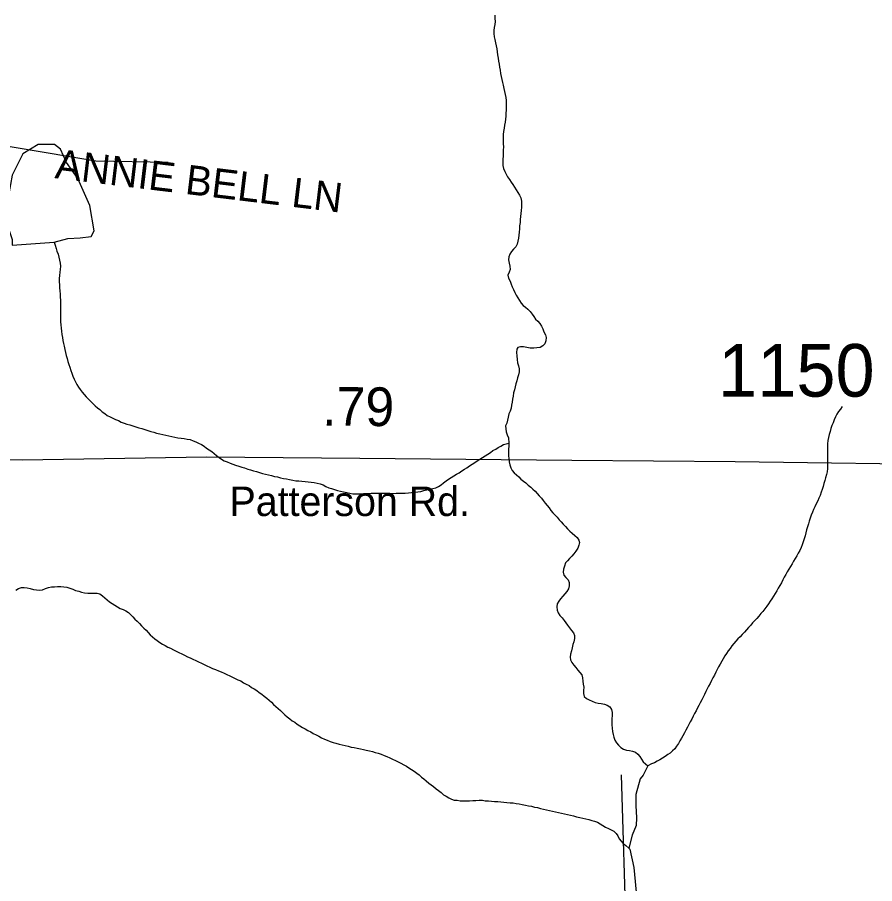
# Model space of a CAD drawing. Extents: x 1950930 to 2061844, y 904556 to 1017002.
# Drawn here: x 1996439 to 1999209, y 948137 to 950934 of the extents above; entities that cross this region are included whole.
import ezdxf

# ---------------------------------------------------------------- set-up
doc = ezdxf.new("R2010")
doc.units = 0
for name, color, linetype in [('Exist Hydrographic Creek Single Shore', 7, 'Continuous'), ('Exist Hydrographic Misc Water Feature', 7, 'Continuous'), ('Exist Road Non-System Type 51', 7, 'Continuous'), ('Exist Road Non-System Type 51 Label', 7, 'Continuous'), ('Exist Road Primary US Structure Standard Bridge CELL', 7, 'Continuous'), ('Exist Road Secondary Type 51 Attributed', 7, 'Continuous'), ('Exist Road Secondary Type 51 Label', 7, 'Continuous'), ('Exist Road Secondary Type 51 Number Label', 7, 'Continuous')]:
    doc.layers.add(name, color=color, linetype=linetype)

msp = doc.modelspace()

# ---------------------------------------------------------------- linework, layer by layer
at = {"layer": 'Exist Hydrographic Creek Single Shore'}
for points in [[(1997982.2, 950941.6), (1997982.4, 950931), (1997982.6, 950921.2), (1997981.8, 950911.2), (1997980.1, 950901.8), (1997978.9, 950891.8), (1997978.5, 950881.7), (1997979.9, 950871.7), (1997981.6, 950862.2), (1997984.2, 950852.4), (1997986.5, 950842.3), (1997988.1, 950832.4), (1997989.4, 950822.4), (1997990.8, 950812.9), (1997992.6, 950802.8), (1997993.9, 950792.9), (1997995.7, 950782.9), (1997997.4, 950773.3), (1997999.2, 950763.3), (1998000.8, 950753.3)], [(1998000.8, 950753.3), (1998002.7, 950743.7), (1998004.3, 950733.6), (1998006.6, 950724), (1998008.4, 950714.8), (1998011.1, 950704.6), (1998013.4, 950695), (1998015, 950685), (1998017.2, 950675.3), (1998018.1, 950665.4), (1998019.1, 950655.6), (1998019.1, 950645.4), (1998018.5, 950634.9), (1998017.7, 950624.9), (1998017, 950615.3), (1998016.2, 950605.3), (1998015, 950595.7), (1998013.4, 950585.8), (1998011.7, 950575.9), (1998009.9, 950565.2), (1998009.3, 950555.5), (1998008.8, 950545.5), (1998008.4, 950535.8), (1998008.8, 950526), (1998009.5, 950516.2), (1998009.3, 950505.6), (1998009.3, 950495.5), (1998008.6, 950485.8), (1998007.4, 950475.9), (1998007.4, 950465.3), (1998007.8, 950455.6), (1998010.1, 950446.2), (1998014, 950436.3), (1998018.9, 950427.5), (1998023.4, 950419.1), (1998028.9, 950411), (1998034.7, 950402.4), (1998040.4, 950394.2), (1998046, 950385.6), (1998051.3, 950377.4), (1998056.6, 950368.2), (1998061.5, 950360.1), (1998065.6, 950351), (1998067.7, 950340.9), (1998068.3, 950331.1), (1998067.9, 950321.4), (1998066.9, 950310.6), (1998066.3, 950301), (1998065.4, 950290.9), (1998064.2, 950281), (1998063.4, 950271.3), (1998062.2, 950261.4), (1998061.3, 950251.7), (1998060.9, 950240.9), (1998059.7, 950231.3), (1998058.1, 950221.4), (1998056, 950211.6), (1998054, 950201.7), (1998049.4, 950192.7), (1998042.7, 950185.6), (1998035.5, 950178.5), (1998030.2, 950169.2), (1998027.1, 950160.4), (1998026.3, 950150.8), (1998028.5, 950140.7), (1998030.6, 950131.1), (1998031, 950120), (1998028.7, 950111.4), (1998024.4, 950101.5), (1998026.3, 950092.3), (1998031, 950082.7), (1998034.7, 950073.1), (1998038.2, 950064.1), (1998042.3, 950055), (1998046.8, 950046.2), (1998051.1, 950037), (1998056, 950028.6), (1998061.3, 950019.6), (1998066.7, 950011.1), (1998073.2, 950003.6), (1998081.2, 949997.9), (1998089, 949991.8), (1998095.8, 949984.4), (1998102.1, 949976.1), (1998107.7, 949968.4), (1998113.8, 949960.1), (1998120.4, 949952.6), (1998127.2, 949945.1), (1998132.9, 949936.9), (1998137.2, 949928.6), (1998140.5, 949918.6), (1998145.8, 949909.3), (1998148.3, 949900.5), (1998147.3, 949889.6), (1998143.6, 949880.1), (1998137.2, 949873.3), (1998128, 949868.6), (1998117.9, 949866.6), (1998107.7, 949866), (1998096.6, 949866.1)], [(1999104, 949677.3), (1999098.9, 949669.1), (1999092.7, 949661.1), (1999087.2, 949652.6), (1999082.3, 949644.1), (1999079, 949634), (1999074.9, 949625.2), (1999071.2, 949615.7), (1999067.9, 949606.5), (1999065.1, 949596.7), (1999062.2, 949587), (1999060.1, 949577.2), (1999058.1, 949567.4), (1999057.3, 949557.3), (1999056.9, 949547.6), (1999057.1, 949537.9), (1999057.1, 949528.1), (1999057.5, 949517.2), (1999057.5, 949507.4), (1999057.1, 949497.7), (1999057.3, 949487.9), (1999056.7, 949477.1), (1999055.4, 949467.1), (1999053.4, 949457.7), (1999050.9, 949447.5), (1999048.7, 949438.9), (1999045.6, 949428.8), (1999042.7, 949419.1), (1999039.8, 949409.4), (1999036.8, 949400.6), (1999032.9, 949390.5), (1999029.4, 949381.8), (1999025.3, 949372.7), (1999020.4, 949363.7), (1999016.3, 949354.1), (1999012.2, 949345), (1999008.1, 949336.3), (1999004.6, 949327.1), (1999000.7, 949317.5), (1998997.8, 949307.8), (1998995.1, 949298.5), (1998992.5, 949288.7), (1998989.6, 949279), (1998987.1, 949269.2), (1998984.7, 949259.5), (1998981.8, 949249.8), (1998978.7, 949240.9), (1998975.3, 949230.9), (1998971.4, 949222.2), (1998967.7, 949213), (1998962.3, 949204.4), (1998957.8, 949195.4), (1998952.9, 949186.4), (1998947.4, 949178.3), (1998942.4, 949169.3), (1998936.9, 949161.3), (1998932, 949152.3), (1998926.7, 949143.3), (1998921.9, 949135.1), (1998917, 949126.5), (1998912.1, 949117.5), (1998907.8, 949108.5), (1998902.9, 949099.5), (1998897.5, 949091.3), (1998892.8, 949082.7), (1998887.9, 949073.7), (1998882.8, 949065.5), (1998877.4, 949056.6), (1998871.9, 949048.6), (1998866.2, 949040.5), (1998860.6, 949032.4), (1998854.3, 949024.4), (1998847.7, 949016.1), (1998841.4, 949008.9), (1998835.4, 949000.9), (1998828.2, 948993.4), (1998821.9, 948986.4), (1998815.1, 948978.5), (1998808.7, 948971.3), (1998802, 948963.8), (1998795.2, 948955.9), (1998788.4, 948948.4), (1998781.3, 948941.4), (1998774.5, 948934.3), (1998767.7, 948926.8), (1998761.2, 948919.6), (1998754.4, 948912.1), (1998747.8, 948904.2), (1998742.3, 948896.2), (1998736.4, 948888.2), (1998730.2, 948880.2), (1998725.1, 948872), (1998719.8, 948863), (1998715, 948854.8), (1998709.7, 948845.9), (1998705.2, 948836.9), (1998700.5, 948828.3), (1998696, 948819.2), (1998691.5, 948810.1), (1998686.5, 948801.5)], [(1998026.7, 949559), (1998026.7, 949549.2), (1998026.5, 949539.5), (1998025.9, 949528.6), (1998025.9, 949518.9), (1998026.9, 949508.9), (1998028.1, 949499), (1998030, 949489.5), (1998033.4, 949479.6), (1998038.4, 949471.1), (1998044.7, 949463.6), (1998051.7, 949456.9), (1998059.1, 949450.1), (1998066.5, 949443.3), (1998074.3, 949436.9), (1998082.2, 949430.7), (1998090, 949423.9), (1998097.8, 949417.4), (1998105.2, 949410.6), (1998112.2, 949403.9), (1998119, 949396.4), (1998125.7, 949388.8), (1998132.3, 949381.4), (1998138.6, 949373.9), (1998145, 949365.6), (1998151.4, 949358.1), (1998157.7, 949350.8), (1998163.4, 949342.1), (1998169.8, 949334.7), (1998176.8, 949327.1), (1998183.1, 949319.7), (1998189.9, 949312.1), (1998196.7, 949304.6), (1998203.2, 949297.9), (1998210.6, 949290.4), (1998217, 949282.9), (1998224.1, 949275.3), (1998232.3, 949268.7), (1998241, 949260.9), (1998247.9, 949254.2), (1998253.3, 949246.1), (1998255.9, 949238.4), (1998253.9, 949229.4), (1998249.8, 949219.8), (1998243.4, 949210.2), (1998237.7, 949201.4), (1998231.3, 949193.8), (1998223.3, 949186.5), (1998216.4, 949179.4), (1998210.4, 949172.3), (1998206.7, 949162.2), (1998204, 949152.5), (1998203.2, 949142.1), (1998204.7, 949132.9), (1998211.4, 949125.4), (1998218.8, 949117.8), (1998221.9, 949108.8), (1998222.7, 949098.1), (1998220.2, 949088.4), (1998215.1, 949080.2), (1998208.6, 949072.3), (1998201.4, 949064.8), (1998194.6, 949056.9), (1998188.3, 949049.3), (1998183.7, 949040.7), (1998182.1, 949030.8), (1998183.3, 949020.1), (1998186.6, 949011.1), (1998192.4, 949002.9), (1998199.1, 948995.4), (1998205.5, 948986.7), (1998211, 948979.4), (1998217.2, 948971.1), (1998223.1, 948962.5), (1998229.3, 948954.3), (1998235.8, 948946.8), (1998239.3, 948937.7), (1998239.5, 948928.8), (1998237.3, 948918.1), (1998234.4, 948908.5), (1998232.3, 948898.6), (1998229.5, 948888.5), (1998226.8, 948877.9), (1998225.6, 948868.4), (1998227, 948859.2), (1998231.3, 948850.8), (1998237.1, 948842.6), (1998243.8, 948834.3), (1998250, 948826.1), (1998257, 948818.5), (1998262.7, 948810.7), (1998265.4, 948801), (1998266.8, 948791.1), (1998267.6, 948781.2), (1998269.1, 948771.3), (1998268.4, 948760.8), (1998268.4, 948750.3), (1998271.1, 948740.9), (1998278.3, 948735), (1998286.7, 948730)], [(1996943.2, 948891.6), (1996952, 948887.4), (1996961, 948883.2), (1996970.5, 948878.5), (1996979.1, 948874.4), (1996988.5, 948869.3), (1996997.5, 948865.9), (1997006.1, 948861.3), (1997015.8, 948857.1), (1997024.4, 948852.9), (1997033.8, 948848.6), (1997042.4, 948844.5), (1997051.7, 948840.3), (1997060.9, 948835.6), (1997070.1, 948831.4), (1997079.3, 948827.9), (1997088.8, 948823.7), (1997097.6, 948820.3), (1997107, 948816), (1997115.6, 948811.8), (1997125.3, 948808.3), (1997134.3, 948803.7), (1997143.3, 948799.5), (1997151.9, 948795.4), (1997161.2, 948791.2), (1997169.6, 948785.7), (1997178.4, 948780.8), (1997187.6, 948776.5), (1997195.8, 948770.5), (1997204.8, 948765.4), (1997212.8, 948760.5), (1997220.8, 948754.5), (1997229.2, 948748.7), (1997236.8, 948742.7), (1997245, 948736.1), (1997252.4, 948729.3), (1997259.8, 948722.6), (1997267.2, 948715.7), (1997274.3, 948708.9), (1997281.9, 948702.6), (1997289.3, 948695.7), (1997296.5, 948688.1), (1997303.9, 948682.2), (1997311.3, 948675.3), (1997319.3, 948668.8), (1997327, 948662.8), (1997335.7, 948657.9), (1997343.4, 948651.7), (1997352.1, 948646.8), (1997360.5, 948640.7), (1997369.5, 948636.5), (1997377.9, 948631.5), (1997386.9, 948626.5), (1997395.3, 948621.2), (1997404.3, 948617), (1997413.6, 948612.8), (1997422.4, 948607.7), (1997431.6, 948603.8), (1997440.6, 948599.6), (1997449.9, 948596.3), (1997459.5, 948592.8), (1997468.7, 948590.1), (1997478.6, 948587.4), (1997488.2, 948584.7), (1997498.1, 948582.4), (1997507.9, 948580.5), (1997517.7, 948577.8), (1997527.6, 948575.9), (1997537.4, 948574), (1997547.5, 948572.1), (1997557.3, 948570.1), (1997566.5, 948567.6), (1997576.6, 948566), (1997586.2, 948563.4), (1997595.7, 948560.7), (1997605.3, 948558), (1997614.9, 948554.5), (1997624.2, 948551), (1997633.4, 948547.7), (1997642.4, 948543.1), (1997651.4, 948538.8), (1997660.5, 948534.5), (1997670.1, 948530.3), (1997678.5, 948525.3), (1997687.5, 948520.7), (1997696.1, 948515.8), (1997704.5, 948510.9), (1997713.2, 948505.5), (1997721.4, 948499.8), (1997729.4, 948493.6), (1997737.8, 948487.9), (1997745.1, 948481.1), (1997752.9, 948475.1), (1997760.5, 948468.6), (1997768.3, 948461.7), (1997776.1, 948455.7), (1997783.7, 948450.1), (1997791.9, 948443.2), (1997800.3, 948437.4), (1997808.1, 948430.6)], [(1999246.4, 945804.4), (1999214.8, 945937.7), (1999223.8, 946321.5), (1998948.8, 946747.3), (1998632.9, 947082), (1998449.7, 947207.2), (1998274.8, 947440.5), (1998274.8, 947581.7), (1998382.9, 947789.5), (1998407.7, 947956.4), (1998391.7, 948488.4)], [(1997808.1, 948430.6), (1997815.9, 948423.7), (1997824.3, 948418.8), (1997832.9, 948413.8), (1997841.9, 948409.2), (1997850.7, 948406.6), (1997860.6, 948406), (1997870.4, 948404.4), (1997880.7, 948404.5), (1997890.3, 948404.2), (1997900.6, 948404.7), (1997911, 948405.6), (1997921.1, 948405.3), (1997931.3, 948405.8), (1997941.6, 948405.8), (1997951.2, 948404.7), (1997961.5, 948404.4), (1997971.3, 948403.3), (1997981.4, 948402.2), (1997991.4, 948401.5), (1998001.7, 948401.2), (1998011.3, 948400.1), (1998021.1, 948399), (1998031.2, 948397.9), (1998041.2, 948397.2), (1998051.3, 948395.2), (1998060.7, 948394.2), (1998070.8, 948392.2), (1998080.6, 948390.4), (1998090.5, 948388.4), (1998100.3, 948386.9), (1998110.1, 948384.2), (1998119.6, 948382.4), (1998129.4, 948379.7), (1998139.3, 948377.8), (1998148.9, 948375.1), (1998158.9, 948373.2), (1998168.2, 948370.6), (1998178, 948368.7), (1998188.1, 948366.7), (1998197.7, 948364.5), (1998207.3, 948362.6), (1998217, 948359.9), (1998226.8, 948358), (1998236.7, 948355.3), (1998246.3, 948352.6), (1998256.3, 948350.7), (1998266, 948347.9), (1998275.8, 948346.1), (1998285.7, 948343.7), (1998294.9, 948340.8), (1998304.3, 948338.5), (1998314, 948335), (1998322.4, 948329.7), (1998330.8, 948324), (1998339.4, 948318.6), (1998348.8, 948314.3), (1998357.8, 948310.1), (1998366.9, 948305.8), (1998373.8, 948299.1), (1998379.4, 948290.9), (1998384.1, 948281.7), (1998390, 948273.5), (1998397, 948266.7), (1998404.8, 948259.9), (1998414.8, 948251.1), (1998418.1, 948248.2)]]:
    msp.add_lwpolyline(points, dxfattribs=at)
at = {"layer": 'Exist Hydrographic Misc Water Feature'}
for points in [[(1996558.3, 950208.3), (1996602.4, 950220.3), (1996642.2, 950221.9), (1996677.8, 950227), (1996687.7, 950244.7), (1996673.7, 950326.4), (1996634.8, 950414.3), (1996598.3, 950465.6), (1996578.2, 950508.1), (1996559.5, 950523.9), (1996542.1, 950523.8), (1996506, 950523.5), (1996456.4, 950493.3), (1996422.8, 950424.9), (1996411.5, 950364.5), (1996405.7, 950324.4), (1996401.8, 950278.8), (1996422.6, 950216.8), (1996422.6, 950198.5), (1996558.3, 950208.3)], [(1996558.3, 950208.3), (1996561, 950198.1), (1996564.5, 950188.3), (1996567.1, 950179.4), (1996570.6, 950169.1), (1996573.3, 950159.4), (1996575.5, 950150.5), (1996577.6, 950140.4), (1996578.6, 950130.6), (1996577.8, 950120.5), (1996576.1, 950111.1), (1996574.9, 950100.3), (1996574.5, 950090.6), (1996574.5, 950080.4), (1996574.9, 950070.6), (1996575.5, 950060.8), (1996576.3, 950050.9), (1996577.2, 950040.2), (1996577.6, 950030.5), (1996578.6, 950020.6), (1996578.6, 950010.8), (1996579, 950001), (1996579, 949990.8), (1996578.6, 949980.4), (1996578.8, 949970.6), (1996578.8, 949960.9), (1996578.8, 949950.7), (1996579.4, 949941.3), (1996580.7, 949930.9), (1996581.9, 949920.6), (1996583.1, 949910.6), (1996584.5, 949900.7), (1996586.2, 949890.8), (1996588.4, 949881.1), (1996590.3, 949871.9), (1996592.3, 949861.7), (1996594.6, 949852.1), (1996597.3, 949842), (1996599.5, 949832.3), (1996602.6, 949823.3), (1996605.7, 949813.6), (1996608.7, 949804.1), (1996612.2, 949794.3), (1996615.3, 949785.3), (1996618.8, 949775.4), (1996622.9, 949766.3), (1996626.8, 949757.2), (1996631.3, 949748.8), (1996636.6, 949739.8), (1996642.2, 949732), (1996648.5, 949723.8), (1996654.9, 949716.4), (1996661.6, 949708.8), (1996668.6, 949701.3), (1996675.8, 949694.4), (1996683.2, 949686.8), (1996690.6, 949680.1), (1996698.4, 949673.6), (1996705.3, 949667.7), (1996713.1, 949660.8), (1996721.5, 949655), (1996729.5, 949649), (1996738.5, 949644), (1996747.2, 949639.8), (1996756.2, 949635.6), (1996765.4, 949632.2), (1996774.8, 949627.5), (1996784.1, 949624.1), (1996793.3, 949620.6), (1996802.9, 949617.9), (1996812.6, 949614.9), (1996821.8, 949611.8), (1996831.4, 949608.3), (1996841.3, 949606), (1996850.9, 949602.9), (1996860.3, 949599.9), (1996870, 949597.2), (1996879.8, 949594.5), (1996889.1, 949591.9), (1996899.3, 949589.8), (1996908.7, 949587.3), (1996918.6, 949585.3), (1996928.4, 949582.7), (1996938.3, 949580.7), (1996947.5, 949578.1), (1996957.9, 949576.1), (1996968, 949575.4), (1996978, 949574.3), (1996987.9, 949572.4), (1996997.3, 949570.6), (1997007, 949567.1), (1997016.2, 949563.6), (1997024.8, 949559.5), (1997033.8, 949554.5), (1997042.2, 949549.1), (1997050.6, 949543.4), (1997058.8, 949537.2), (1997067.4, 949532.2), (1997075.2, 949526.2), (1997083, 949519.3)], [(1998096.6, 949866.1), (1998084.9, 949867.9), (1998074.3, 949869.9), (1998065, 949870.1), (1998056.8, 949867.7), (1998052.9, 949862.2), (1998051.7, 949852.2), (1998052.7, 949840.7), (1998054.4, 949829.5), (1998055.4, 949818.4), (1998058.5, 949808.6), (1998060.9, 949799.7), (1998060.5, 949789.7), (1998058.5, 949780.2), (1998055.4, 949770.1), (1998052.9, 949760.3), (1998050.1, 949750.6), (1998047.6, 949740.9), (1998045.1, 949731), (1998042.7, 949721.3), (1998041, 949711.4), (1998039, 949701.6), (1998037.8, 949692), (1998036.1, 949682.1), (1998034.5, 949672.2), (1998031.2, 949662.9), (1998027.1, 949653.4), (1998025, 949643.6), (1998022.6, 949633.8), (1998020.5, 949624), (1998016.8, 949615.3), (1998017, 949605.1), (1998019.1, 949595.4), (1998022.2, 949585.6), (1998026.3, 949576.5), (1998026.7, 949559)], [(1997083, 949519.3), (1997091, 949512.8), (1997099, 949507.6), (1997107.8, 949502.6), (1997117.1, 949499.1), (1997126.3, 949494.9), (1997135.3, 949491.5), (1997144.5, 949488), (1997154.4, 949485.4), (1997164, 949481.9), (1997173.3, 949479.2), (1997183.3, 949475.7), (1997192.7, 949473.1), (1997202.4, 949470.3), (1997211.8, 949467.7), (1997221.9, 949464.1), (1997231.1, 949461.5), (1997240.9, 949458.8), (1997250.4, 949457), (1997260.2, 949454.3), (1997269.8, 949451.5), (1997279.9, 949450.1), (1997289.5, 949447.3), (1997298.9, 949445.5), (1997308.8, 949443.6), (1997318.8, 949441.7), (1997328.7, 949439.7), (1997338.5, 949437.9), (1997348.6, 949437.2), (1997358.6, 949436.1), (1997368.7, 949434.9), (1997378.3, 949433.9), (1997388.1, 949432.8), (1997398.4, 949432.1), (1997408.2, 949430.1), (1997418.1, 949428.3), (1997427.1, 949424.1), (1997435.7, 949419.4), (1997445.2, 949415.1), (1997454.6, 949412.6), (1997464.2, 949409.1), (1997473.9, 949406.3), (1997483.7, 949403.7), (1997493.1, 949401.8), (1997503.4, 949399.5), (1997513.2, 949397.5), (1997522.7, 949395.7), (1997532.5, 949395.5), (1997542.6, 949395.1), (1997552.4, 949395.2), (1997562.9, 949396.5), (1997572.7, 949397), (1997582.5, 949397.5), (1997592.4, 949398.1), (1997602.6, 949398.1), (1997612.7, 949397.8), (1997622.9, 949397.5), (1997632.6, 949397.2), (1997642.8, 949397.3), (1997652.5, 949397.1), (1997662.9, 949397.5), (1997672.6, 949397.3), (1997682.8, 949397.3), (1997692.6, 949397.8), (1997702.5, 949398.4), (1997712.5, 949399.8), (1997722.8, 949400.6), (1997732.8, 949401.9), (1997742.9, 949403.2), (1997752.5, 949405.8), (1997762.4, 949408), (1997772, 949410.1), (1997781.6, 949412.4), (1997791.1, 949415.3), (1997800.3, 949419.2), (1997808.5, 949424.9), (1997816.3, 949431.4), (1997824.3, 949437.9), (1997832.7, 949443.1), (1997841.1, 949447.9), (1997849.3, 949453.6), (1997857.9, 949459.2), (1997866.3, 949463.9), (1997874.9, 949469.6), (1997883.6, 949475.2), (1997891.6, 949480), (1997900.6, 949485.6), (1997909.2, 949491.2), (1997917.2, 949496.4), (1997925.4, 949502.1), (1997933.6, 949507.7), (1997942.6, 949513.3), (1997951, 949518.1), (1997959.2, 949523.7), (1997967.6, 949528.9), (1997976, 949535), (1997984.8, 949539.3), (1997992.8, 949545), (1998001.9, 949549.8), (1998010.3, 949555.3)], [(1998010.3, 949555.3), (1998026.7, 949559)], [(1996434.5, 949084.2), (1996443.1, 949089.8), (1996452.1, 949092.9), (1996461.5, 949093.5), (1996470.7, 949092.5), (1996480.8, 949089.7), (1996491, 949087), (1996500.9, 949085.5), (1996510.9, 949084.4), (1996520.6, 949085.7), (1996529.6, 949089.6), (1996539.6, 949093.4), (1996549.3, 949094.7), (1996559.1, 949095.7), (1996569, 949096.3), (1996579.6, 949095.9), (1996589.1, 949094.7), (1996599.3, 949094), (1996608.3, 949090.6), (1996618, 949087.2), (1996627.2, 949083.4), (1996637.5, 949081), (1996646.7, 949078.3), (1996656.5, 949075.7), (1996666.6, 949074.5), (1996676.8, 949075), (1996686.9, 949074.6), (1996696.7, 949074.8), (1996706.1, 949072.2), (1996713.9, 949066), (1996721.3, 949059.3), (1996729.1, 949052.8), (1996737.1, 949046.8), (1996745.9, 949040.9), (1996753.9, 949035.7), (1996762.5, 949030.7), (1996770.9, 949025.7), (1996780.6, 949021.8), (1996789.6, 949017.6), (1996798, 949011.9), (1996805.4, 949005.1), (1996812.4, 948998.4), (1996819.1, 948990.8), (1996826.1, 948984.1), (1996833.3, 948976.5), (1996840, 948968.9), (1996847.4, 948962.2), (1996854.8, 948955), (1996861.8, 948948.2), (1996868.5, 948940.7), (1996875.9, 948933.9), (1996883.3, 948927.1), (1996891.3, 948921.4), (1996899.7, 948915.3), (1996908.1, 948910.3), (1996916.7, 948906.2), (1996925.8, 948900.8), (1996934.4, 948896.7), (1996943.2, 948891.6)], [(1998686.5, 948801.5), (1998682.4, 948792.4), (1998677.7, 948783.4), (1998672.8, 948774.5), (1998668.3, 948765.7), (1998663.8, 948756.7), (1998659.3, 948747.6), (1998655, 948739), (1998650.4, 948730), (1998645.5, 948720.9), (1998641, 948711.8), (1998636.7, 948704), (1998632.2, 948694.9), (1998627.5, 948686), (1998623, 948677.3), (1998618.5, 948668.2), (1998613.5, 948659.2), (1998608.6, 948650.2), (1998604.3, 948641.6), (1998599.4, 948632.6), (1998594.5, 948623.5), (1998590, 948614.5), (1998584.8, 948606.3), (1998579.9, 948597.8), (1998575, 948588.8), (1998569.5, 948580.7), (1998563.5, 948572.3), (1998556.3, 948565.2), (1998548.7, 948558.6), (1998540.7, 948553.4), (1998532.5, 948547.8), (1998523.9, 948542.1), (1998515.3, 948536.6), (1998506.5, 948531.8), (1998497.7, 948527.1), (1998488.5, 948523.2), (1998476.8, 948516.8)], [(1998286.7, 948730), (1998296.5, 948725.6), (1998306.6, 948722.1), (1998316, 948719.5), (1998326.1, 948718.4), (1998335.9, 948716.8), (1998345.5, 948712.9), (1998353.9, 948707.2), (1998359.3, 948699.1), (1998361.1, 948689), (1998361.1, 948679.3), (1998360.3, 948669.3), (1998359.9, 948658.8), (1998359.9, 948649.1), (1998360.9, 948639.2), (1998362.4, 948628.4), (1998364.2, 948618.4), (1998366.5, 948609.5), (1998370.1, 948600.5), (1998375.3, 948591.1), (1998381.8, 948583.7), (1998389, 948576.1), (1998397.4, 948571.1), (1998407.1, 948567.7), (1998416.7, 948566.5), (1998426.9, 948564.6), (1998436.2, 948561.2), (1998444.6, 948555), (1998450.3, 948546.8), (1998456.3, 948538.6), (1998461.2, 948530.1), (1998468.6, 948523.8), (1998476.8, 948516.8)], [(1998476.8, 948516.8), (1998460.8, 948486.8), (1998451.1, 948474.9), (1998437.8, 948424.9), (1998437.6, 948388.9), (1998439.9, 948348.8), (1998438.4, 948325), (1998426.3, 948293.2), (1998414.8, 948251.1), (1998418.1, 948248.2)], [(1998418.1, 948248.2), (1998431.5, 948188.9), (1998440.5, 948086.9), (1998458.9, 947973.2), (1998465.5, 947903.3), (1998466.1, 947847.6), (1998452.6, 947787.1), (1998421.2, 947731), (1998387.4, 947689.1), (1998371.8, 947638.7), (1998341.8, 947612.4), (1998316, 947572.4), (1998312.3, 947544.7), (1998312.7, 947536.4), (1998308.6, 947492.4), (1998321.1, 947444.7), (1998351.7, 947392.9), (1998373.6, 947349), (1998388.2, 947309.5), (1998416.9, 947231.6), (1998462.4, 947190.2)]]:
    msp.add_lwpolyline(points, dxfattribs=at)
at = {"layer": 'Exist Road Non-System Type 51'}
msp.add_lwpolyline([(1996183.4, 950556.2), (1996693.1, 950470.5), (1996926.6, 950466.4)], dxfattribs=at)
at = {"layer": 'Exist Road Secondary Type 51 Attributed'}
msp.add_lwpolyline([(1995847.1, 949505.7), (1995961.5, 949508.2), (1996455.4, 949505.7), (1997050.4, 949515.5), (1997546.1, 949511.1), (1998231, 949504.6), (1998758.9, 949500.2), (1999537.1, 949489.1), (1999886.6, 949481.3), (1999999.7, 949470.3)], dxfattribs=at)

# ---------------------------------------------------------------- texts
at = {"layer": 'Exist Road Non-System Type 51 Label'}
msp.add_text('  ANNIE BELL LN', height=95, rotation=353.1128, dxfattribs=at).set_placement((1996488, 950423.7))
at = {"layer": 'Exist Road Primary US Structure Standard Bridge CELL'}
msp.add_text('.79', height=125, rotation=359.4555, dxfattribs=at).set_placement((1997423.8, 949616.1))
at = {"layer": 'Exist Road Secondary Type 51 Label'}
msp.add_text('Patterson Rd.', height=95, dxfattribs=at).set_placement((1997124.7, 949323.9))
at = {"layer": 'Exist Road Secondary Type 51 Number Label'}
msp.add_text('1150', height=170, dxfattribs=at).set_placement((1998703.5, 949709.4))

doc.saveas('drawing.dxf')
